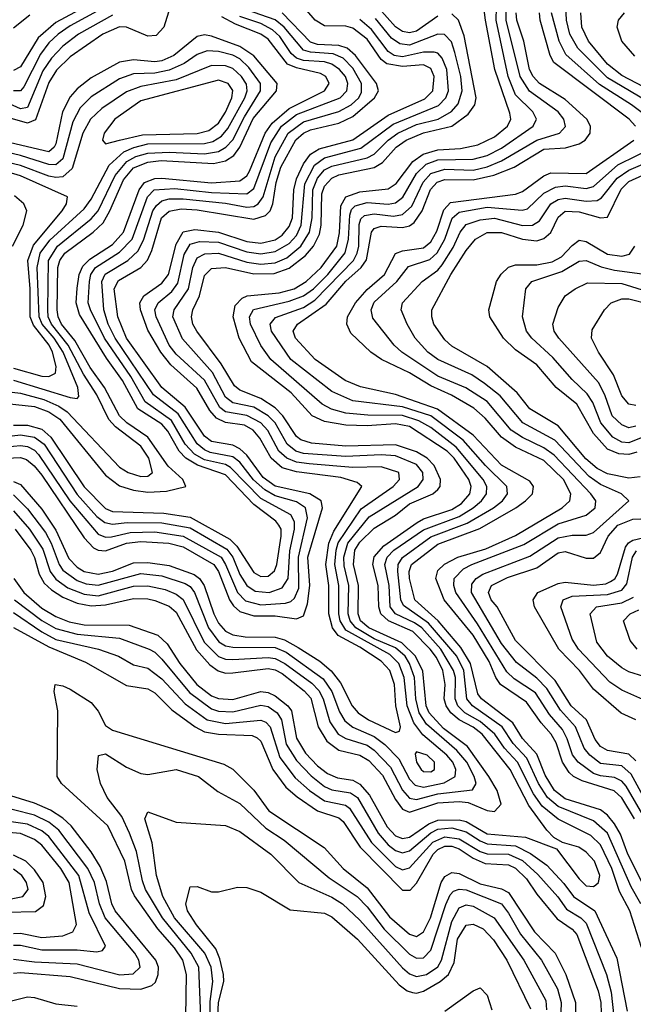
# Model space of a CAD drawing. Header units: inches. Extents: x 990535 to 1117859, y 769386 to 892122.
# Tile 803 of 1056: x 1043948 to 1045683, y 862845 to 865631. Entities that reach past the tile are written whole.
import ezdxf

# ---------------------------------------------------------------- set-up
doc = ezdxf.new("R2010")
doc.units = ezdxf.units.IN
doc.header["$MEASUREMENT"] = 0
doc.layers.add('B0846', color=7, linetype='Continuous')

msp = doc.modelspace()

# ---------------------------------------------------------------- linework, layer by layer
at = {"layer": 'B0846', "color": 5}
for points, elevation in [([(1043930.7, 864050), (1043959.2, 864010), (1044010, 863965.7), (1044050, 863942.1), (1044087.2, 863927.2), (1044130, 863918.6), (1044257.6, 863917.6), (1044338.7, 863890), (1044364.8, 863864.8), (1044400.3, 863810), (1044449, 863750), (1044490, 863718.3), (1044510, 863710.2), (1044550, 863707.9), (1044630, 863729.9), (1044650, 863727.8), (1044670, 863717.9), (1044705.9, 863690), (1044715.9, 863675.9), (1044730, 863598.5), (1044756.2, 863556.2), (1044790, 863520.4), (1044818.3, 863498.3), (1044846.5, 863486.5), (1044890, 863479.1), (1044910, 863468.3), (1044936.7, 863436.7), (1044987, 863347), (1045010, 863322.3), (1045030, 863314.5), (1045050, 863318.6), (1045104.3, 863355.7), (1045130, 863366.7), (1045190, 863367.4), (1045210, 863362.4), (1045270, 863327.5), (1045378.5, 863318.5), (1045465.6, 863285.6), (1045530, 863200.4), (1045550, 863180.6), (1045570, 863179), (1045577.1, 863182.9), (1045584.2, 863190), (1045588.4, 863210), (1045572.7, 863250), (1045550, 863275.7), (1045528.7, 863290), (1045483.1, 863303.1), (1045457.7, 863317.7), (1045438.2, 863338.2), (1045387.6, 863407.6), (1045334.5, 863510), (1045255.7, 863610), (1045230, 863629.8), (1045190, 863650.4), (1045167.2, 863670), (1045153.4, 863690), (1045148.1, 863710), (1045150.7, 863750), (1045143.9, 863790), (1045126.4, 863826.4), (1045108.9, 863850), (1045059.7, 863899.7), (1044990.8, 863930), (1044969.3, 863950), (1044963.1, 863970), (1044961.7, 864030), (1044946.6, 864090), (1044950, 864110.9), (1044977.6, 864142.4), (1045071.6, 864208.4), (1045090, 864218.9), (1045170, 864245.7), (1045197.5, 864262.5), (1045220.6, 864290), (1045224.5, 864310), (1045217.6, 864330), (1045175.9, 864390), (1045156.8, 864410), (1045050, 864480.3), (1045010, 864487.5), (1044930, 864481.8), (1044870, 864483.9), (1044810, 864494.2), (1044774.5, 864510), (1044715.4, 864575.4), (1044603, 864663), (1044568.5, 864730), (1044551.7, 864790), (1044557.5, 864822.5), (1044576.4, 864843.6), (1044590.7, 864849.3), (1044681.7, 864858.3), (1044723.8, 864870), (1044757.6, 864890), (1044800.5, 864930), (1044844.3, 864990), (1044852.1, 865027.9), (1044855.6, 865104.4), (1044870, 865130), (1044910, 865143.7), (1044990, 865152.3), (1045012.2, 865167.8), (1045059.8, 865230), (1045089.1, 865250.9), (1045130, 865262.6), (1045193.9, 865266.1), (1045243.3, 865276.7), (1045290, 865299.4), (1045327.6, 865330), (1045336.3, 865350), (1045333.6, 865366.4), (1045291.6, 865490), (1045264.8, 865630), (1045251.6, 865731.6)], 2980), ([(1045706.5, 863006.5), (1045673.1, 863110), (1045644.1, 863164.1), (1045622.4, 863230), (1045590, 863296.2), (1045563.2, 863323.2), (1045470, 863369.5), (1045425.6, 863405.6), (1045400.9, 863440.9), (1045355.1, 863530), (1045319, 863570), (1045291.7, 863610), (1045250, 863645.3), (1045206.8, 863670), (1045186.3, 863690), (1045179.1, 863710), (1045179.7, 863770), (1045174.7, 863790), (1045138.9, 863850), (1045084.6, 863910), (1045064.6, 863924.6), (1045010, 863950), (1044995.3, 863970), (1044992.3, 864030), (1044979.9, 864090), (1044986.6, 864110), (1045005.8, 864130), (1045090, 864187.8), (1045190, 864225.8), (1045229.7, 864250), (1045253.6, 864270), (1045267.9, 864290), (1045269, 864310), (1045258.4, 864330), (1045181.9, 864421.9), (1045110, 864477.1), (1045076.4, 864496.4), (1045030, 864511.2), (1044931.8, 864511.8), (1044870, 864517.4), (1044829.4, 864529.3), (1044803.4, 864543.4), (1044657.5, 864670), (1044629.6, 864709.6), (1044600, 864770), (1044598, 864790), (1044608.9, 864811.1), (1044710, 864834.8), (1044749.9, 864850), (1044778.3, 864870), (1044818.7, 864910), (1044868.5, 864971.5), (1044877.8, 865010), (1044881.6, 865078.4), (1044886.4, 865093.6), (1044896, 865104), (1044930, 865114.1), (1044990, 865108.8), (1045010, 865113.2), (1045031.2, 865128.8), (1045070, 865195.7), (1045097.3, 865222.7), (1045130, 865234.5), (1045230, 865236), (1045270, 865246.4), (1045310, 865267.4), (1045399.7, 865330), (1045408.7, 865350), (1045399.2, 865370), (1045350, 865418.8), (1045328.8, 865470), (1045295, 865630), (1045297.7, 865737.7)], 2960), ([(1044210, 865709.7), (1044050, 865623.4), (1044000.4, 865579.6), (1043950, 865497.3), (1043930, 865487)], 3120), ([(1043930, 864324.5), (1043950, 864316), (1044010, 864246.5), (1044050, 864186.6), (1044086.9, 864106.9), (1044110, 864081.7), (1044130, 864069.9), (1044170, 864062.3), (1044210, 864070.9), (1044270, 864094), (1044310, 864095.5), (1044370, 864086.5), (1044441.1, 864061.1), (1044456.4, 864050), (1044469.2, 864030), (1044496.3, 863950), (1044510, 863923.2), (1044530, 863900.8), (1044550.6, 863890.6), (1044584.9, 863884.9), (1044670, 863884.2), (1044696.6, 863876.6), (1044735.2, 863855.2), (1044796.1, 863816.1), (1044828.6, 863788.6), (1044854.7, 863754.7), (1044888, 863690), (1044904.9, 863670), (1044933.6, 863650), (1045010, 863613.9), (1045022, 863618), (1045024.2, 863630), (1045011.6, 863690), (1045007.9, 863750), (1044994.6, 863790), (1044970, 863816.6), (1044910, 863856.1), (1044848.4, 863888.4), (1044832.3, 863910), (1044821.7, 863950), (1044821.9, 864030), (1044813.8, 864090), (1044822.1, 864150), (1044836.5, 864183.5), (1044915.5, 864310), (1044901.9, 864321.9), (1044856.1, 864336.1), (1044730, 864352), (1044690, 864362.9), (1044659, 864390), (1044627.1, 864447.1), (1044607.9, 864470), (1044583.5, 864483.5), (1044530, 864491.5), (1044503.8, 864503.8), (1044485.1, 864525.1), (1044448.5, 864588.5), (1044374.8, 864654.8), (1044346.6, 864690), (1044310, 864752.2), (1044289.1, 864810), (1044287.8, 864830), (1044299.1, 864850), (1044350, 864885.2), (1044368.5, 864910), (1044390, 864995.7), (1044410, 865030.7), (1044443, 865037), (1044509.8, 865030.2), (1044590, 865003.6), (1044630, 864999), (1044670, 865008.6), (1044690, 865021.5), (1044710, 865045.6), (1044719.1, 865070), (1044722.6, 865150), (1044730, 865180.9), (1044750, 865223.2), (1044769.7, 865250.3), (1044794.6, 865265.4), (1044890, 865290.7), (1044990, 865360.8), (1045093.3, 865406.7), (1045115.6, 865430), (1045120, 865470), (1045110, 865493.2), (1045090, 865502.9), (1045030, 865498.6), (1044986.2, 865506.2), (1044970, 865518.2), (1044930, 865575.5), (1044890, 865607), (1044870, 865612.3), (1044810, 865613.4), (1044783.6, 865630), (1044730, 865691.6)], 3080), ([(1043910, 864422.2), (1043950, 864426.5), (1043970, 864423.5), (1043990, 864413.3), (1044001.1, 864401.1), (1044089.6, 864269.6), (1044170, 864175.6), (1044190, 864167), (1044207.7, 864167.7), (1044260.1, 864179.9), (1044330, 864181.9), (1044410, 864169.6), (1044517.3, 864110), (1044530, 864090), (1044563.8, 864010), (1044586.4, 863986.4), (1044630, 863975.7), (1044699.7, 863980.3), (1044714.7, 863985.3), (1044725.2, 863994.8), (1044737.1, 864022.9), (1044736.5, 864110), (1044761.9, 864221.9), (1044756.2, 864250), (1044730, 864266.9), (1044670, 864283.6), (1044640.5, 864300.5), (1044609, 864329), (1044570, 864379.1), (1044550, 864394.2), (1044486.4, 864406.4), (1044470, 864413.8), (1044450, 864431.1), (1044395.8, 864515.8), (1044326.4, 864570), (1044217.3, 864730), (1044198.1, 864770), (1044185.6, 864810), (1044179.6, 864890), (1044189.4, 864910.6), (1044253.9, 864950), (1044282.5, 864977.5), (1044299, 865010), (1044324.4, 865090), (1044334.4, 865105.6), (1044350, 865118.3), (1044370, 865123.8), (1044410, 865124), (1044530, 865111.6), (1044590, 865100.3), (1044610, 865102.7), (1044621.8, 865110), (1044635.8, 865130), (1044670, 865243.4), (1044706.7, 865310), (1044750, 865342), (1044850, 865370.9), (1044885.3, 865390), (1044906.7, 865410), (1044914.5, 865425.5), (1044914.3, 865450), (1044890, 865493.8), (1044862.2, 865522.2), (1044834, 865534), (1044770, 865538.7), (1044750, 865544.9), (1044695.5, 865610), (1044670.3, 865630.3), (1044570, 865665.8)], 3140), ([(1044372.8, 865667.2), (1044355.4, 865610), (1044334.1, 865585.9), (1044310, 865584), (1044250, 865609.7), (1044230, 865610.6), (1044182.6, 865590), (1044090, 865525.7), (1044052.2, 865487.8), (1044030, 865453.5), (1043992.5, 865347.5), (1043970, 865338.6), (1043914.6, 865354.6)], 3180), ([(1044210, 865678.4), (1044090, 865613.6), (1044056.3, 865590), (1044030, 865565.2), (1044006.7, 865533.3), (1043959.1, 865440.9), (1043950, 865429.6), (1043930, 865430)], 3140), ([(1045130, 865640.8), (1045070, 865598.4), (1045050, 865593.5), (1045030, 865597.3), (1045010, 865610.8), (1044963.2, 865663.2)], 3020), ([(1045738.9, 865390), (1045610, 865466.2), (1045525.7, 865550), (1045503.2, 865590), (1045494, 865630), (1045492.1, 865670)], 2840), ([(1043910, 864390), (1043950, 864392.8), (1043966.9, 864386.9), (1043988.8, 864368.8), (1044010, 864342.5), (1044130, 864165.1), (1044156.8, 864136.8), (1044170, 864130.3), (1044190, 864128.7), (1044250, 864149.7), (1044290, 864154.9), (1044369.1, 864150), (1044410, 864139.4), (1044496.9, 864090), (1044509.8, 864069.8), (1044541.1, 863990), (1044552.4, 863972.4), (1044570, 863956.8), (1044610, 863944.6), (1044670, 863944.6), (1044730, 863936), (1044750, 863944.7), (1044761.4, 863978.6), (1044768, 864030), (1044762.8, 864110), (1044804.3, 864250), (1044799.9, 864270), (1044768.3, 864290), (1044670, 864311.4), (1044635.9, 864335.9), (1044590, 864398.5), (1044570, 864417.2), (1044550, 864427), (1044490, 864437.7), (1044470, 864452.7), (1044415.2, 864535.2), (1044350, 864590.4), (1044249.5, 864730), (1044224.8, 864790), (1044215.1, 864870), (1044227.1, 864892.9), (1044289.9, 864930), (1044309, 864951), (1044321.7, 864978.3), (1044349.1, 865070), (1044370.2, 865089.7), (1044404.1, 865095.9), (1044450, 865093.1), (1044610, 865066.2), (1044642.9, 865077.1), (1044655.6, 865090), (1044663.3, 865110), (1044672.7, 865170), (1044685.9, 865214.1), (1044728.7, 865291.3), (1044750, 865309.7), (1044770, 865319.1), (1044850, 865338.5), (1044890, 865357.3), (1044951.4, 865410), (1044962.1, 865430), (1044957.1, 865450), (1044897.2, 865530), (1044873.6, 865550), (1044850, 865557.8), (1044790, 865561.1), (1044770, 865567.1), (1044690, 865650)], 3120), ([(1044210, 865644.2), (1044114.3, 865590), (1044070, 865555.8), (1044037.9, 865522.1), (1044013.5, 865486.5), (1043970, 865382.3), (1043950, 865378.5), (1043910, 865396.9)], 3160), ([(1043910, 864451.8), (1043950, 864456.4), (1043990, 864450.3), (1044016.5, 864430), (1044110, 864288), (1044165.9, 864225.9), (1044188.4, 864208.4), (1044210, 864203.4), (1044251.5, 864208.5), (1044350, 864207.8), (1044430, 864193), (1044533.1, 864133.1), (1044550.2, 864110), (1044570, 864061.7), (1044590.4, 864030), (1044614, 864014), (1044652.9, 864010), (1044690, 864023.2), (1044706.9, 864050), (1044711.3, 864128.7), (1044725.2, 864190), (1044724.6, 864210), (1044714.7, 864230), (1044630, 864276.6), (1044544.3, 864364.3), (1044530, 864372.3), (1044470, 864385.8), (1044441.8, 864401.8), (1044415.5, 864430), (1044377, 864497), (1044302.5, 864550), (1044261.6, 864621.6), (1044187.2, 864730), (1044147.7, 864810), (1044140.9, 864830), (1044144.9, 864890), (1044149.2, 864910), (1044162.2, 864930), (1044230, 864972.9), (1044265.5, 865010), (1044308.7, 865130), (1044328.4, 865150), (1044386.5, 865153.5), (1044490, 865142.1), (1044590, 865138.3), (1044610, 865153.7), (1044657.7, 865282.3), (1044688.2, 865330), (1044730, 865362.3), (1044853.8, 865410), (1044872.7, 865430), (1044875.5, 865450), (1044868.6, 865470), (1044852.5, 865490), (1044830, 865505.2), (1044810, 865512), (1044750, 865516), (1044730, 865522.2), (1044715, 865534.9), (1044683.4, 865583.4), (1044662.6, 865602.6), (1044630, 865620.3), (1044570, 865640)], 3160), ([(1043976.4, 865643.6), (1043930, 865606.7)], 3080), ([(1043930, 864484.1), (1043970, 864483.8), (1044010, 864472.5), (1044036.2, 864450), (1044130, 864309.3), (1044190, 864248.2), (1044210, 864239.4), (1044355.1, 864235.1), (1044430, 864224), (1044541.7, 864161.7), (1044561.5, 864141.5), (1044610, 864066.8), (1044630, 864055.9), (1044650, 864056.8), (1044667.9, 864072.1), (1044674.5, 864090), (1044687.4, 864170), (1044686.7, 864190), (1044680.9, 864200.9), (1044672.1, 864212.1), (1044610, 864259.3), (1044530, 864343.4), (1044450.9, 864370.9), (1044417.4, 864390), (1044398.4, 864410), (1044366.7, 864466.7), (1044350, 864486.5), (1044281.6, 864530), (1044238.3, 864610), (1044193.5, 864673.5), (1044117.3, 864797.3), (1044107.8, 864830), (1044110, 864871.5), (1044115.9, 864910), (1044126.7, 864933.3), (1044146.4, 864953.6), (1044210, 864995.3), (1044240.9, 865030), (1044285.7, 865150), (1044300.7, 865170), (1044330, 865181.9), (1044350, 865182.7), (1044490, 865169.2), (1044570, 865175.1), (1044590, 865189.2), (1044597.7, 865202.3), (1044641.6, 865310), (1044661.3, 865338.7), (1044710, 865380.2), (1044809.5, 865430), (1044822.7, 865450), (1044813.8, 865470), (1044798.8, 865478.8), (1044730, 865495.1), (1044705.4, 865505.4), (1044650, 865576.2), (1044630, 865590.3), (1044558.4, 865618.4), (1044519, 865639)], 3180), ([(1043935.3, 864190), (1043979, 864130), (1043989.4, 864109.4), (1044002.4, 864062.4), (1044017.1, 864037.1), (1044037.6, 864017.6), (1044070, 863997), (1044110, 863980.6), (1044150, 863972.9), (1044190, 863975.2), (1044270, 863993.1), (1044310, 863992.9), (1044330, 863988.1), (1044370, 863971.7), (1044390, 863954.7), (1044448, 863848), (1044485.4, 863805.4), (1044508.7, 863788.7), (1044530, 863782.6), (1044550, 863783.2), (1044650, 863795), (1044670, 863791.5), (1044690, 863781), (1044752.5, 863732.5), (1044771.4, 863711.4), (1044792.1, 863630), (1044816.1, 863590), (1044850, 863564), (1044910, 863549.8), (1044935, 863535), (1044973.3, 863493.3), (1045010, 863424.4), (1045030, 863397), (1045050, 863388.8), (1045130, 863415.7), (1045190, 863419.4), (1045216, 863416), (1045270, 863394.1), (1045290, 863390.8), (1045308.8, 863411.2), (1045297.7, 863450), (1045274.7, 863490), (1045214.3, 863574.3), (1045146.1, 863626.1), (1045105.2, 863670), (1045096.8, 863690), (1045087.8, 863787.8), (1045066.6, 863830), (1045028.1, 863868.1), (1044934.7, 863910), (1044911.7, 863930), (1044904.5, 863950), (1044906.1, 864030), (1044891.2, 864090), (1044895.6, 864130), (1044910, 864153.2), (1044950, 864192.6), (1045010, 864228.9), (1045050, 864261.6), (1045116.3, 864290), (1045130, 864301.8), (1045136.7, 864310), (1045137.3, 864330), (1045119.6, 864370), (1045099.5, 864390), (1045070, 864408.2), (1045010, 864428.3), (1044870, 864424.3), (1044772.5, 864432.5), (1044742.5, 864442.5), (1044730, 864452.1), (1044691.6, 864510), (1044670, 864532.4), (1044630, 864559.6), (1044570, 864582.7), (1044555.1, 864595.1), (1044517.7, 864657.7), (1044448.8, 864750), (1044437.3, 864770), (1044433.6, 864790), (1044437.4, 864810), (1044455.9, 864850), (1044470, 864907.4), (1044490, 864927.3), (1044529.7, 864930.3), (1044610, 864912.4), (1044667.1, 864912.9), (1044710, 864927.8), (1044756, 864964), (1044778.3, 864990), (1044795.7, 865024.3), (1044800.3, 865050), (1044802.1, 865137.9), (1044810, 865159.9), (1044830, 865182.7), (1044850, 865192), (1044950, 865212.7), (1044973.4, 865226.6), (1045012.7, 865270), (1045040.4, 865290), (1045090, 865311.3), (1045169.8, 865330.2), (1045216.3, 865363.7), (1045234.6, 865390), (1045238.7, 865410), (1045205, 865585), (1045188.9, 865630), (1045170, 865647.4)], 3020), ([(1045703.9, 863130), (1045677.3, 863177.3), (1045610, 863330), (1045570, 863364.8), (1045470, 863404.8), (1045440.3, 863430), (1045415.2, 863470), (1045381.4, 863541.4), (1045343.3, 863583.2), (1045312.2, 863630), (1045228.1, 863690), (1045212.6, 863710), (1045203.8, 863790), (1045183.9, 863830), (1045103.7, 863923.7), (1045033.5, 863973.5), (1045025.5, 863990), (1045016.7, 864070), (1045017.9, 864090), (1045030.6, 864109.4), (1045110, 864167.5), (1045213.5, 864206.5), (1045287.7, 864250), (1045313.4, 864270), (1045327.4, 864290), (1045325.6, 864310), (1045264.5, 864370), (1045201.8, 864441.8), (1045110.5, 864510.5), (1045030, 864535.4), (1044890, 864552.6), (1044830, 864578.7), (1044714.7, 864670), (1044660.1, 864750), (1044656.1, 864770), (1044671.5, 864788.5), (1044750, 864816.9), (1044782.7, 864837.3), (1044891.5, 864950), (1044902.2, 864970), (1044906.3, 864990), (1044908, 865052), (1044912.7, 865067.3), (1044923, 865077), (1044950, 865081.9), (1045004.5, 865075.5), (1045030, 865079.6), (1045056.5, 865103.5), (1045088.5, 865171.5), (1045110, 865196.2), (1045150, 865208.5), (1045230, 865205.6), (1045270, 865214.5), (1045310, 865231.4), (1045410, 865290), (1045474, 865310), (1045491.6, 865328.4), (1045486, 865350), (1045470.6, 865370), (1045389, 865429), (1045362.7, 865470), (1045323.5, 865630), (1045323, 865657)], 2940), ([(1045738.3, 863130), (1045667.8, 863270), (1045646.5, 863326.5), (1045630, 863356.3), (1045610, 863380.4), (1045590, 863395.4), (1045490, 863427.1), (1045460.1, 863450), (1045433.5, 863493.5), (1045410, 863552.7), (1045370, 863597.5), (1045341.9, 863641.9), (1045253.8, 863710), (1045243.5, 863723.5), (1045222.5, 863810), (1045195, 863855), (1045131.2, 863930), (1045065.3, 863990), (1045049.7, 864050), (1045048.7, 864070), (1045055.2, 864090), (1045130, 864147.6), (1045248.7, 864191.3), (1045350.3, 864250), (1045378.5, 864270), (1045397.4, 864290), (1045400.8, 864310), (1045390, 864325.3), (1045310, 864370.2), (1045230, 864455.5), (1045129.1, 864529.1), (1045010, 864570.9), (1044911.9, 864591.9), (1044868.1, 864610), (1044783.3, 864670), (1044728, 864730), (1044721.2, 864750), (1044733.2, 864770), (1044814.3, 864825.7), (1044870, 864890.8), (1044913.3, 864930), (1044928, 864952), (1044942.9, 865030), (1044950, 865040.2), (1044970, 865046.4), (1045030, 865043.2), (1045050, 865048), (1045063.1, 865056.9), (1045085.8, 865090), (1045109.8, 865150.2), (1045128.5, 865171.5), (1045150, 865179.3), (1045230, 865177.7), (1045288.9, 865191.2), (1045346.1, 865213.9), (1045430, 865264.8), (1045491.6, 865268.4), (1045530, 865279.6), (1045547.1, 865290), (1045561, 865310), (1045561.5, 865330), (1045551.1, 865350), (1045490, 865405.5), (1045417.8, 865450), (1045399.8, 865470), (1045389.8, 865490), (1045373.6, 865570), (1045353.2, 865630), (1045352.1, 865650)], 2920), ([(1045689.3, 865330), (1045670.9, 865350), (1045458.5, 865510), (1045447.7, 865530), (1045419.7, 865630), (1045417.9, 865650)], 2880), ([(1045731.9, 865350), (1045677.9, 865390), (1045587.3, 865447.3), (1045492.2, 865532.2), (1045473.6, 865570), (1045451.7, 865650)], 2860), ([(1045733.7, 865430), (1045650, 865472.7), (1045610, 865505.5), (1045555.9, 865570), (1045537.1, 865610), (1045534.8, 865650)], 2820), ([(1045687.4, 865527.4), (1045650.2, 865570), (1045636.8, 865610), (1045640.7, 865630), (1045657.6, 865650)], 2780), ([(1043930, 864241.8), (1043975.8, 864190), (1044013.1, 864133.1), (1044033.7, 864070), (1044050, 864048.1), (1044083.7, 864023.7), (1044130, 864005.6), (1044170, 864001.4), (1044270, 864028.6), (1044310, 864029.7), (1044359, 864019), (1044390, 864006.1), (1044410.3, 863990.3), (1044469.1, 863870), (1044510, 863829), (1044530, 863821.4), (1044550, 863820.4), (1044650, 863826.4), (1044670, 863823.8), (1044697.9, 863810), (1044773.5, 863753.5), (1044793.3, 863733.3), (1044805.6, 863710), (1044824.6, 863644.6), (1044848.7, 863610), (1044870, 863597.1), (1044930, 863578.1), (1044950, 863564.6), (1044996.3, 863516.3), (1045030, 863451), (1045050, 863428.8), (1045070, 863424.9), (1045130, 863440.4), (1045227.7, 863452.3), (1045238.2, 863470), (1045233.1, 863490), (1045212, 863530), (1045183.5, 863563.5), (1045098.2, 863638.2), (1045077.3, 863670), (1045068.2, 863710), (1045063.9, 863770), (1045050.3, 863810), (1045037.5, 863830), (1045010, 863854), (1044950, 863879.6), (1044897.9, 863910), (1044881.9, 863930), (1044877, 863950), (1044878.8, 864030), (1044865.6, 864085.6), (1044864.3, 864110), (1044876.1, 864150), (1044935.6, 864224.4), (1045074.6, 864310), (1045089.1, 864330), (1045087.7, 864350), (1045070, 864372.4), (1045010, 864397.4), (1044970, 864400.3), (1044870, 864395.3), (1044750, 864403.6), (1044728.4, 864410), (1044704.2, 864430), (1044670.5, 864490), (1044650, 864510.7), (1044610, 864535.1), (1044550, 864547.3), (1044530, 864563.5), (1044493.3, 864633.3), (1044407.9, 864727.9), (1044381, 864790), (1044384.1, 864810), (1044425.3, 864870), (1044437.3, 864930), (1044450, 864957.7), (1044471.3, 864968.7), (1044510, 864970.7), (1044590, 864945), (1044630, 864939.3), (1044670, 864943.2), (1044703, 864957), (1044742.7, 864990), (1044767, 865030), (1044774.3, 865070), (1044777, 865150), (1044790, 865182.3), (1044810, 865206.3), (1044830, 865216.7), (1044930, 865239.9), (1044950, 865250.3), (1044989.6, 865290.4), (1045017.3, 865310), (1045070, 865334), (1045131.2, 865350), (1045169, 865371), (1045187.4, 865392.6), (1045198.6, 865430), (1045194.7, 865470), (1045178, 865538), (1045168.4, 865568.4), (1045149.3, 865589.3), (1045130, 865589.9), (1045050, 865559.2), (1045022.3, 865562.3), (1044998.7, 865578.7), (1044953.9, 865633.9)], 3040), ([(1043930, 864286.3), (1043970, 864247.1), (1044020.3, 864180.3), (1044037.1, 864150), (1044059.1, 864090), (1044070, 864074), (1044110, 864044.3), (1044135.4, 864035.4), (1044170, 864031.6), (1044290, 864064.2), (1044350, 864057.5), (1044415.9, 864035.9), (1044430, 864027.1), (1044441.8, 864010), (1044481.8, 863910), (1044511.1, 863871.1), (1044530, 863859.9), (1044550, 863855.9), (1044670, 863854.8), (1044701.4, 863841.4), (1044805.9, 863765.9), (1044830.5, 863730.5), (1044852.5, 863672.5), (1044867.4, 863647.4), (1044889.5, 863629.5), (1044950, 863602.8), (1044980.6, 863580.6), (1045020, 863540), (1045050, 863482.4), (1045065.6, 863465.6), (1045090, 863460), (1045147.8, 863472.2), (1045179, 863490), (1045180.9, 863510), (1045172.1, 863530), (1045155.9, 863550), (1045088, 863608), (1045061.8, 863641.8), (1045043.1, 863690), (1045035.2, 863770), (1045019.5, 863810), (1044994.8, 863834.8), (1044870, 863904.3), (1044853.7, 863930), (1044850, 863950), (1044850.1, 864030), (1044839.2, 864090), (1044842.2, 864130), (1044848.7, 864151.3), (1044912.9, 864247.1), (1045003.5, 864310), (1045021.7, 864330), (1045020.2, 864350), (1044970, 864365.6), (1044890, 864364), (1044766, 864374), (1044730, 864379.2), (1044703, 864390), (1044680.6, 864410), (1044649.2, 864469.2), (1044630, 864490.1), (1044590, 864511), (1044530, 864521.2), (1044513.8, 864533.8), (1044470, 864610.9), (1044390, 864684.5), (1044370.6, 864710), (1044333.3, 864790), (1044330.2, 864810), (1044339.3, 864830), (1044377.9, 864862.1), (1044394.8, 864885.2), (1044413.1, 864966.9), (1044430, 864996.1), (1044456.1, 865003.9), (1044510, 865001.6), (1044590, 864974), (1044630, 864968.6), (1044670, 864974.8), (1044710, 864997.4), (1044730, 865020.6), (1044743.4, 865050), (1044753.8, 865166.2), (1044781, 865219), (1044810, 865240.2), (1044912.3, 865267.7), (1045004.2, 865335.8), (1045132.1, 865387.9), (1045152.6, 865410), (1045159.9, 865430), (1045155.2, 865490), (1045142.3, 865522.3), (1045130, 865536.4), (1045119.5, 865539.5), (1045090, 865538.8), (1045030, 865525.5), (1045006.9, 865530), (1044990, 865541.2), (1044943, 865603), (1044910, 865631.9)], 3060), ([(1043910, 864545.3), (1043990, 864536.5), (1044030, 864521.5), (1044060.8, 864500.9), (1044190, 864342.4), (1044230, 864311.9), (1044270, 864299.5), (1044310, 864294.1), (1044362.7, 864297.3), (1044417.3, 864310), (1044409.4, 864330), (1044367.4, 864367.4), (1044310, 864450), (1044250.6, 864490.6), (1044229.8, 864510), (1044187.3, 864590), (1044147.3, 864647.3), (1044103.2, 864723.2), (1044066.4, 864770), (1044056.3, 864790), (1044054, 864810), (1044055.3, 864930), (1044060.9, 864950), (1044075.5, 864970), (1044155.4, 865030), (1044183.4, 865056.6), (1044203, 865090), (1044241.7, 865178.3), (1044270, 865212.3), (1044310, 865228.3), (1044347.7, 865232.3), (1044495.7, 865224.3), (1044530, 865232), (1044553.1, 865246.9), (1044570, 865270.1), (1044608.4, 865351.6), (1044673.8, 865430), (1044675.5, 865450), (1044610, 865529), (1044570, 865555.5), (1044490, 865584.8), (1044470, 865588.1), (1044450, 865583.7), (1044383.2, 865530), (1044350, 865514.5), (1044330, 865511.4), (1044270, 865517.5), (1044230, 865510.9), (1044150, 865466.5), (1044110, 865435.7), (1044090, 865413), (1044068.8, 865370), (1044050, 865279.6), (1044045.5, 865270), (1044030, 865257.1), (1043888.9, 865290)], 3220), ([(1043910, 864579.2), (1043950, 864574.5), (1044016.2, 864556.2), (1044058, 864538), (1044081.5, 864521.5), (1044230, 864365.4), (1044254.4, 864350), (1044290, 864338.6), (1044310, 864339.7), (1044323.1, 864350), (1044312.9, 864390), (1044290, 864424.8), (1044219.1, 864479.1), (1044200.1, 864500.1), (1044165.9, 864570), (1044128.1, 864628.1), (1044085.1, 864710), (1044037.8, 864770), (1044028.4, 864790), (1044026.9, 864810), (1044028.8, 864950), (1044054.9, 864990), (1044150, 865067.5), (1044169.3, 865090), (1044217.4, 865190), (1044250.4, 865230), (1044275.9, 865244.1), (1044310, 865253.5), (1044370, 865256.4), (1044470, 865251.2), (1044510, 865258.4), (1044530.9, 865270), (1044550, 865291.4), (1044583.4, 865356.6), (1044628.8, 865430), (1044628.6, 865450), (1044596, 865496), (1044570, 865520.4), (1044550, 865531), (1044510, 865540.9), (1044477.5, 865542.6), (1044450, 865532.5), (1044412.5, 865507.5), (1044370, 865488), (1044330, 865479.4), (1044270, 865477.4), (1044230, 865463.7), (1044150, 865412.7), (1044118.4, 865381.6), (1044097.9, 865342.1), (1044070, 865236.9), (1044050, 865220), (1044030, 865220.9), (1043950, 865246.5), (1043870, 865265.7)], 3240), ([(1043930, 864611.5), (1044090, 864562.4), (1044110, 864559), (1044115.4, 864564.6), (1044112.1, 864590), (1044070.2, 864690), (1044045.3, 864730), (1044011.3, 864770), (1044002.7, 864790), (1043997.5, 864930), (1044005.6, 864970), (1044032.9, 865007.1), (1044130, 865096), (1044150, 865123.2), (1044200.9, 865219.1), (1044242.6, 865257.4), (1044270.2, 865269.8), (1044310, 865279.3), (1044470, 865280.5), (1044493.7, 865286.3), (1044518.3, 865301.7), (1044536.4, 865323.6), (1044584.5, 865410), (1044591.1, 865430), (1044588.7, 865448.7), (1044575.2, 865470), (1044550, 865492.8), (1044530, 865500.9), (1044490, 865501.8), (1044390, 865461.2), (1044290, 865441.7), (1044250, 865426.9), (1044180.2, 865379.8), (1044148.2, 865350), (1044126.3, 865310), (1044095.7, 865210), (1044070, 865186.7), (1044050, 865184.1), (1044030, 865188.3), (1043950, 865218), (1043870, 865237.7)], 3260), ([(1045686.3, 863370), (1045650, 863429.5), (1045629, 863449), (1045537.9, 863477.9), (1045513.7, 863490), (1045501.6, 863501.6), (1045482.5, 863530), (1045465.2, 863585.2), (1045450.6, 863610), (1045422, 863642), (1045380.5, 863700.5), (1045307.7, 863750), (1045293.9, 863770), (1045275.1, 863815.1), (1045229.8, 863889.8), (1045148.2, 863990), (1045124.7, 864050), (1045130, 864073.1), (1045149.2, 864090.8), (1045186.7, 864110), (1045265.6, 864134.4), (1045350, 864171.7), (1045481.4, 864250), (1045503.6, 864270), (1045506.7, 864290), (1045485.5, 864330), (1045430, 864383.4), (1045350, 864421.9), (1045310, 864450), (1045264, 864504), (1045231.9, 864531.9), (1045168.6, 864568.6), (1045110, 864595.4), (1045050, 864632.2), (1044970.4, 864670), (1044940.4, 864690), (1044884.4, 864744.4), (1044872.4, 864770), (1044875.1, 864790), (1044897.2, 864830), (1044930, 864867.7), (1044979.5, 864910), (1045010.4, 864969.6), (1045030, 864976.9), (1045090, 864985.5), (1045110, 865002.6), (1045127.1, 865032.9), (1045147, 865093), (1045165.9, 865114.1), (1045350, 865137.7), (1045370, 865145.1), (1045430, 865189.1), (1045450, 865197.9), (1045550, 865195.7), (1045684.3, 865290)], 2880), ([(1045716.7, 863370), (1045662.5, 863462.5), (1045650, 863476.9), (1045630, 863486.6), (1045590, 863491.5), (1045570, 863498.8), (1045527.1, 863530), (1045511.2, 863551.2), (1045496.3, 863596.3), (1045482.5, 863622.5), (1045445.7, 863665.7), (1045406.2, 863726.2), (1045346.3, 863766.3), (1045325.7, 863785.7), (1045242, 863922), (1045180.7, 864010), (1045175.1, 864030), (1045175.9, 864050), (1045202.7, 864077.3), (1045225.9, 864090), (1045373.5, 864146.5), (1045470, 864204.9), (1045550, 864228.8), (1045574.9, 864250), (1045576.6, 864270), (1045562.4, 864290), (1045458.7, 864398.7), (1045430, 864419.7), (1045370, 864448.6), (1045337.4, 864470), (1045270, 864550.6), (1045209, 864589), (1045130, 864622.1), (1045028.7, 864690), (1045006.7, 864710), (1044946.7, 864786.7), (1044941.4, 864810), (1044950, 864831.5), (1045014.2, 864890), (1045047.5, 864932.5), (1045107.7, 864952.3), (1045128.7, 864971.3), (1045150.3, 865010), (1045170.7, 865069.3), (1045190, 865086.4), (1045270, 865100.3), (1045368.2, 865091.8), (1045383.7, 865096.3), (1045430, 865140.2), (1045462.9, 865157.1), (1045490, 865160.8), (1045550, 865153.4), (1045570, 865158.9), (1045639.2, 865220.8), (1045746.7, 865273.3)], 2860), ([(1045768.5, 863328.5), (1045676.8, 863496.8), (1045650, 863519.6), (1045590, 863527.1), (1045560.2, 863550), (1045544.3, 863570), (1045519.8, 863630), (1045477.1, 863677.1), (1045438.8, 863738.8), (1045410, 863768.2), (1045352.8, 863812.8), (1045310, 863866.6), (1045225.6, 864010), (1045226.4, 864033.6), (1045238.4, 864050), (1045257.4, 864062.6), (1045390, 864113.1), (1045470, 864165.5), (1045510, 864172.8), (1045550, 864172.2), (1045570, 864179.8), (1045669.8, 864270), (1045649.1, 864290), (1045590, 864316.4), (1045558.4, 864338.4), (1045461.3, 864441.3), (1045370.6, 864490.6), (1045306.5, 864566.5), (1045262, 864602), (1045226, 864626), (1045130, 864669.2), (1045102.1, 864690), (1045065.6, 864730), (1045043, 864770), (1045026.8, 864810), (1045030.4, 864830), (1045085.9, 864890), (1045130, 864922.5), (1045142.8, 864937.2), (1045173.7, 864986.3), (1045192.9, 865030), (1045210, 865052), (1045250, 865065), (1045290, 865069), (1045370, 865048.7), (1045397.8, 865050), (1045417.8, 865062.2), (1045450, 865109.8), (1045470, 865122), (1045490, 865126.4), (1045550, 865117.1), (1045580.4, 865119.6), (1045593.1, 865126.9), (1045637.5, 865182.5), (1045670, 865205.6), (1045710, 865222)], 2840), ([(1043930, 864645), (1044010, 864622.5), (1044030, 864621.3), (1044049, 864631), (1044051.1, 864650), (1044040.7, 864690), (1044031.3, 864710), (1043986.9, 864766.9), (1043977.7, 864790), (1043977.6, 864870), (1043970.5, 864950), (1043986.9, 864993.1), (1044067.6, 865090), (1044080.5, 865110), (1044082.7, 865130), (1043949.6, 865189.6), (1043870, 865212.6)], 3280), ([(1045702.7, 864337.3), (1045670, 864334.1), (1045610, 864346.2), (1045581, 864361), (1045549, 864389), (1045470, 864482.2), (1045390, 864529.6), (1045354.9, 864574.9), (1045270, 864650.2), (1045170, 864707.8), (1045150, 864724.8), (1045118.9, 864770), (1045112.7, 864790), (1045112.7, 864810), (1045166.5, 864910), (1045210, 864978.4), (1045236.5, 865010), (1045270, 865028.5), (1045310, 865028.6), (1045370, 865010.4), (1045410, 865005.8), (1045430, 865011.8), (1045450, 865028.9), (1045470, 865071.9), (1045490, 865089.1), (1045530, 865087.7), (1045590, 865070.3), (1045610, 865072.5), (1045648.3, 865151.7), (1045670, 865173), (1045710, 865191.5)], 2820), ([(1043927, 864990), (1043957.7, 865050), (1043967.7, 865090), (1043959.3, 865110), (1043933.1, 865133.1)], 3320), ([(1045692.5, 864407.5), (1045670, 864401.1), (1045642.4, 864402.4), (1045610, 864415.9), (1045570, 864460.7), (1045523.2, 864543.2), (1045464.9, 864590), (1045410, 864654.6), (1045350, 864696.5), (1045315.4, 864730), (1045277.5, 864790), (1045274.1, 864810), (1045296.3, 864890), (1045309, 864911), (1045330, 864931.1), (1045350, 864937.3), (1045410, 864937.6), (1045453.8, 864946.2), (1045479.9, 864960.1), (1045510, 864992.6), (1045530, 865006.9), (1045550, 865003.9), (1045610, 864967.9), (1045650, 864961.9), (1045672, 864968), (1045687.4, 864990)], 2780), ([(1045709.7, 864450), (1045670, 864433.7), (1045650, 864435.6), (1045625.4, 864450), (1045591.2, 864490), (1045568.3, 864548.3), (1045552.8, 864572.8), (1045510, 864613.1), (1045455.5, 864675.5), (1045395.8, 864730), (1045380.8, 864750), (1045369.3, 864790), (1045378.8, 864870), (1045395.6, 864890), (1045481, 864919), (1045530, 864948.2), (1045550, 864949.8), (1045591.8, 864931.8), (1045630, 864922.1), (1045708.2, 864911.8)], 2760), ([(1045690, 864480.7), (1045670, 864476.1), (1045650, 864484.5), (1045623.4, 864510), (1045602.3, 864570), (1045584.1, 864604.1), (1045472.4, 864730), (1045459.5, 864750), (1045455, 864770), (1045470, 864816.9), (1045490.4, 864849.6), (1045518.4, 864870), (1045553.7, 864886.3), (1045650, 864884.5), (1045790, 864840.9)], 2740), ([(1045690, 864539.5), (1045670, 864543.3), (1045650, 864566.8), (1045626.7, 864626.7), (1045584.1, 864690), (1045564.5, 864730), (1045566.3, 864753.7), (1045601.5, 864810), (1045620.6, 864830), (1045650, 864841.4), (1045670, 864841.5), (1045730, 864825.9)], 2720), ([(1045690, 863534.6), (1045670, 863553.5), (1045610, 863563.3), (1045590, 863574.9), (1045574.7, 863594.7), (1045550.2, 863650), (1045507.1, 863690), (1045461.9, 863761.9), (1045350, 863874.5), (1045297.5, 863970), (1045281.1, 863990), (1045273.6, 864010), (1045281.6, 864030), (1045327.2, 864052.8), (1045410, 864080), (1045470, 864122.5), (1045490, 864126.1), (1045550, 864107.2), (1045570, 864107.4), (1045590, 864123.8), (1045611.5, 864170), (1045639, 864201), (1045681.7, 864218.3), (1045750, 864220.4)], 2820), ([(1045690, 863650.3), (1045648.7, 863668.7), (1045570, 863736.5), (1045530.5, 863790), (1045472.7, 863850), (1045403.4, 863970), (1045399.3, 863990), (1045413, 864010), (1045470, 864035.5), (1045490, 864039.9), (1045570, 864030.9), (1045605, 864035), (1045618.8, 864041.2), (1045630.5, 864049.5), (1045637.8, 864062.2), (1045661.2, 864138.8), (1045669.1, 864150.9), (1045681.8, 864158.2), (1045710, 864165.2)], 2780), ([(1045710, 863707.5), (1045650, 863733.9), (1045616.9, 863756.9), (1045527.8, 863850), (1045510, 863878), (1045478.2, 863970), (1045484.4, 863990), (1045510, 863999.8), (1045610, 864005.1), (1045650, 864017.1), (1045664.9, 864035.1), (1045681, 864110), (1045692.1, 864127.9)], 2760), ([(1045713, 863773), (1045670, 863785.9), (1045650, 863797.4), (1045609.9, 863830), (1045579.9, 863870), (1045560.6, 863950), (1045578.9, 863970), (1045650, 863981.4), (1045683.1, 863996.9)], 2740), ([(1043933.2, 863990), (1044010, 863931.6), (1044050, 863908.8), (1044110, 863892.9), (1044230, 863881.3), (1044314.1, 863850), (1044330, 863841.9), (1044350, 863821.9), (1044427.6, 863727.6), (1044490, 863681), (1044510, 863674.4), (1044550, 863672.4), (1044630, 863692), (1044650, 863688.1), (1044675.4, 863670), (1044688, 863650), (1044701.6, 863581.6), (1044730, 863534.7), (1044771.5, 863491.5), (1044810, 863461.6), (1044830, 863452.4), (1044883.4, 863443.4), (1044903.1, 863430), (1044961.5, 863330), (1044990, 863296.4), (1045010, 863280.4), (1045030, 863273.8), (1045050, 863279.5), (1045110, 863330.9), (1045130, 863340.7), (1045170, 863344.5), (1045210, 863333.6), (1045250, 863307.4), (1045270, 863299.6), (1045350, 863293.6), (1045392.4, 863272.4), (1045438.7, 863238.7), (1045486.8, 863186.8), (1045513.3, 863150), (1045574, 863110), (1045636.1, 862976.1), (1045666, 862826)], 2960), ([(1043930, 863954), (1044010, 863899.2), (1044050, 863877.8), (1044170.2, 863850), (1044227.5, 863830), (1044270, 863805.7), (1044310, 863796.2), (1044350, 863765.8), (1044415.4, 863695.4), (1044478, 863650), (1044530, 863640.2), (1044629.6, 863649.6), (1044643.5, 863643.5), (1044655.8, 863630), (1044683.2, 863543.2), (1044726.5, 863486.5), (1044767.2, 863450), (1044810, 863421.3), (1044869, 863409), (1044880.7, 863400.7), (1044942.9, 863302.9), (1045010, 863235.5), (1045030, 863226), (1045050, 863231.4), (1045115.9, 863304.1), (1045150, 863318.9), (1045190, 863313.9), (1045250, 863277.9), (1045270, 863271.3), (1045330, 863269.7), (1045370, 863252.1), (1045412.8, 863212.8), (1045469.2, 863149.2), (1045494.1, 863114.1), (1045534.1, 863090), (1045550, 863074.7), (1045607.3, 862930), (1045619.9, 862879.9), (1045627.8, 862810)], 2940), ([(1045693.9, 863850), (1045674.3, 863874.3), (1045655.2, 863930), (1045674.3, 863950), (1045698.3, 863961.7)], 2720), ([(1043930, 863911.3), (1044030, 863856.6), (1044133.6, 863813.6), (1044250, 863747.4), (1044310, 863737.8), (1044330, 863726.1), (1044378.2, 863678.2), (1044443.9, 863630), (1044470, 863616.6), (1044510, 863609.5), (1044605.5, 863605.5), (1044619.2, 863599.2), (1044630, 863589.7), (1044663.6, 863510), (1044700, 863460), (1044732, 863432), (1044790, 863392.8), (1044850, 863372.6), (1044862.9, 863362.9), (1044910.7, 863290), (1045030, 863168.2), (1045052, 863168), (1045070, 863188.4), (1045116.7, 863270), (1045130, 863283), (1045150, 863293.1), (1045170, 863293.2), (1045190, 863285.6), (1045230, 863258.7), (1045264, 863244), (1045330, 863239.6), (1045350.1, 863230.1), (1045380.7, 863200.7), (1045410, 863157.1), (1045467.3, 863087.3), (1045510, 863057.6), (1045523.2, 863043.2), (1045583.9, 862883.9), (1045591, 862850), (1045592.8, 862790)], 2920), ([(1044417.8, 862810), (1044419.8, 862930), (1044409.1, 862970), (1044385.3, 863005.3), (1044338.6, 863058.6), (1044272.1, 863152.1), (1044263.7, 863170), (1044245, 863250), (1044197.3, 863350), (1044066.1, 863470), (1044053.6, 863490), (1044055.5, 863675.5), (1044045, 863730), (1044047.6, 863750), (1044070, 863746.8), (1044090, 863736.9), (1044150, 863699.1), (1044170, 863675), (1044190, 863634.4), (1044210, 863621.1), (1044525, 863525), (1044550, 863511), (1044610, 863450.9), (1044652.6, 863392.6), (1044808.7, 863288.7), (1044862.4, 863230), (1044930, 863174.9), (1044993, 863093), (1045050, 863043.7), (1045070, 863037.4), (1045090, 863050.5), (1045109.7, 863090.3), (1045139.6, 863190), (1045150, 863206.8), (1045170, 863218.5), (1045190, 863215.4), (1045250, 863186.6), (1045310, 863172.1), (1045330, 863162.1), (1045403.4, 863050), (1045461.9, 862990), (1045492.5, 862930), (1045519.8, 862850), (1045518.4, 862790)], 2880), ([(1044460.4, 862810), (1044454.5, 862950), (1044432.2, 862990), (1044351.1, 863090), (1044303.9, 863170), (1044294.7, 863194.7), (1044277.6, 863277.6), (1044258.6, 863330), (1044236.4, 863376.4), (1044195.3, 863430), (1044176.5, 863470), (1044166.8, 863510), (1044170.6, 863549.4), (1044190, 863553.6), (1044250, 863516.4), (1044290, 863497.9), (1044310, 863495.7), (1044390, 863509.6), (1044453, 863490), (1044507.8, 863447.8), (1044570, 863413.3), (1044644, 863344), (1044695.3, 863310), (1044823.1, 863203.1), (1044901.6, 863150), (1044930, 863121.1), (1044978, 863058), (1045050, 862987.2), (1045070, 862975.9), (1045090, 862977), (1045110, 862998.1), (1045152.4, 863127.6), (1045165, 863155), (1045174.8, 863165.2), (1045190, 863171.3), (1045210, 863169), (1045310, 863129.2), (1045330, 863103.5), (1045363.5, 863043.5), (1045423.2, 862970), (1045468.7, 862888.7), (1045478.8, 862850), (1045476.2, 862770)], 2860), ([(1043930, 862933.7), (1043950, 862935.3), (1044090, 862923.8), (1044230, 862890), (1044290, 862887.9), (1044321.4, 862898.6), (1044331.8, 862908.2), (1044339.7, 862930), (1044339.8, 862950), (1044332.3, 862970), (1044217.9, 863110), (1044208.7, 863130), (1044193.1, 863193.1), (1044175.1, 863235.1), (1044150, 863276.6), (1044093, 863350), (1044070, 863371.7), (1044034.4, 863394.4), (1043990, 863414.6), (1043910, 863438.8)], 2920), ([(1043930, 862972.9), (1043990, 862965.3), (1044110, 862959.6), (1044231.2, 862928.8), (1044268.8, 862931.2), (1044288, 862950), (1044284.6, 862970), (1044273.1, 862990), (1044189.8, 863090), (1044173.5, 863130), (1044159.5, 863190), (1044140.6, 863230), (1044058, 863338), (1044030, 863360.6), (1043990, 863380.5), (1043870, 863410.7)], 2940), ([(1044486.2, 862790), (1044486.6, 862853.4), (1044493.8, 862910), (1044489.6, 862950), (1044470.9, 862990), (1044385.8, 863090), (1044352.7, 863150), (1044334.7, 863210), (1044322.5, 863302.5), (1044301.6, 863370), (1044309.7, 863390), (1044390, 863360.5), (1044530, 863351.6), (1044570, 863334.6), (1044657.7, 863270), (1044737, 863190), (1044830, 863148.8), (1044860.1, 863130), (1044910, 863083.7), (1045030, 862948.4), (1045050, 862931.7), (1045070, 862924.4), (1045098.4, 862930), (1045130, 862951.5), (1045140.6, 862970), (1045170, 863079.3), (1045190, 863118.4), (1045210, 863126.4), (1045230, 863123), (1045289.3, 863090), (1045373.1, 862970), (1045435.7, 862855.7), (1045437.8, 862830)], 2840), ([(1043930, 863012.3), (1043950, 863012.9), (1044010, 862999.3), (1044110, 862999.4), (1044166.2, 862993.8), (1044182.2, 862997.8), (1044190.4, 863009.6), (1044144.6, 863104.6), (1044115.1, 863210), (1044030, 863320.1), (1044010, 863336), (1043970, 863355), (1043870, 863369.4)], 2960), ([(1043930, 863045.5), (1043950, 863046.2), (1044010, 863034.7), (1044070, 863038.9), (1044097.7, 863050), (1044108.5, 863071.5), (1044087.4, 863190), (1044064.1, 863230), (1044010, 863295.6), (1043990, 863311.4), (1043950, 863328.2), (1043870, 863335.3)], 2980), ([(1043910, 863106.1), (1043992.4, 863107.6), (1044015, 863125), (1044021.6, 863150), (1044013.9, 863190), (1043990, 863225.8), (1043965.2, 863250), (1043930, 863267.6)], 3020), ([(1043890, 863137.2), (1043956.8, 863150), (1043971.4, 863170), (1043967.4, 863190), (1043953.4, 863210), (1043930, 863227.9)], 3040), ([(1044506.1, 862770), (1044509.6, 862850), (1044525, 862910), (1044524.5, 862930), (1044514.1, 862974.1), (1044502.3, 863002.3), (1044447.6, 863070), (1044422.1, 863110), (1044417.8, 863130), (1044430, 863177.4), (1044450, 863178.9), (1044490, 863163.5), (1044510, 863163.8), (1044563.4, 863176.6), (1044590, 863175.4), (1044630, 863163), (1044712.6, 863112.6), (1044810, 863103.5), (1044830, 863092.5), (1044903.3, 863030), (1045020.4, 862900.4), (1045043.5, 862883.5), (1045058.4, 862878.4), (1045070, 862876.7), (1045090, 862882.3), (1045136.4, 862910), (1045160, 862930), (1045176, 862964), (1045186, 863030), (1045210, 863069.2), (1045230, 863072.5), (1045258.6, 863058.6), (1045287.8, 863027.8), (1045324.9, 862970), (1045392.2, 862832.2)], 2820), ([(1045150, 862825.6), (1045230, 862883.4), (1045250, 862891.7), (1045270, 862870.8), (1045282.9, 862830)], 2780), ([(1043890, 862846.7), (1043970, 862866.6), (1043990, 862864.7), (1044050, 862846.7), (1044110, 862839.9)], 2880)]:
    msp.add_lwpolyline(points, dxfattribs=dict(at, elevation=elevation))
for points, elevation in [([(1044510, 865459.9), (1044290, 865401.2), (1044216.5, 865350), (1044186.6, 865310), (1044181.9, 865290), (1044190, 865279.3), (1044230, 865289.8), (1044294.6, 865305.4), (1044450, 865308.8), (1044482.7, 865317.3), (1044510, 865338.3), (1044530, 865368.9), (1044547.9, 865410), (1044550, 865430.5), (1044537.6, 865450)], 3280), ([(1045070, 863559.3), (1045066.4, 863553.6), (1045069.7, 863530.3), (1045082.6, 863510), (1045090, 863503.9), (1045110, 863503), (1045120.9, 863510), (1045121, 863530), (1045100.2, 863550)], 3080)]:
    msp.add_lwpolyline(points, close=True, dxfattribs=dict(at, elevation=elevation))

doc.saveas('drawing.dxf')
